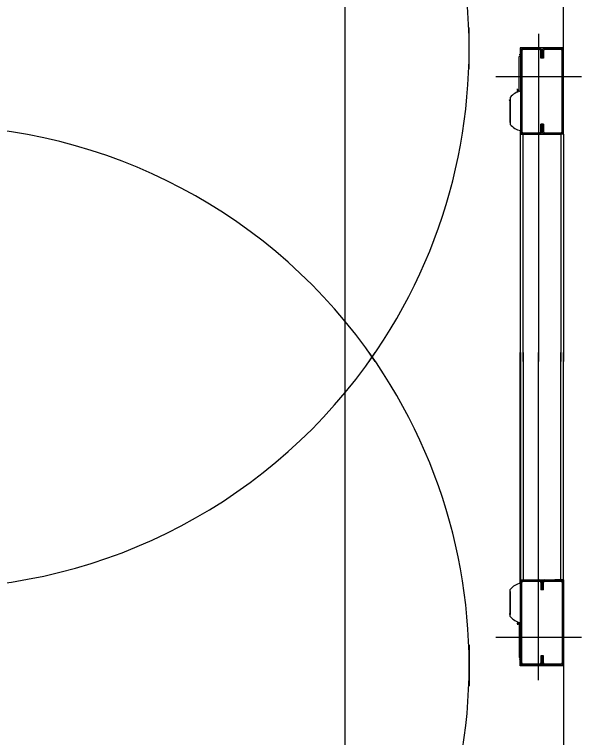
# Model space of a CAD drawing. Extents: x -264205 to -263659, y -1242401 to -1241986.
# Drawn here: x -263908.759 to -263908.131, y -1242206.804 to -1242206.003 of the extents above; entities that cross this region are included whole.
import ezdxf

# ---------------------------------------------------------------- set-up
doc = ezdxf.new("R2010")
doc.units = 0
doc.layers.add('HESCON_OSI_STAVBY_KFA', color=7, linetype='Continuous')
doc.layers.add('SITUACIA_DSP_2D', color=7, linetype='Continuous')

msp = doc.modelspace()

# ---------------------------------------------------------------- linework, layer by layer
at = {"layer": 'HESCON_OSI_STAVBY_KFA'}
msp.add_line((-263908.39279, -1242083.23724), (-263908.39279, -1242246.70724), dxfattribs=at)
at = {"layer": 'SITUACIA_DSP_2D'}
for p, q in [((-263908.15058, -1242206.04016), (-263908.15058, -1242205.526)), ((-263908.25508, -1242206.06358), (-263908.25508, -1242206.01769)), ((-263908.17813, -1242206.02448), (-263908.17813, -1242206.38763)), ((-263908.19856, -1242206.04016), (-263908.19856, -1242206.04776)), ((-263908.15058, -1242206.04016), (-263908.19856, -1242206.04016)), ((-263908.19666, -1242206.04348), (-263908.19808, -1242206.04348)), ((-263908.19808, -1242206.04348), (-263908.19808, -1242206.13278)), ((-263908.19666, -1242206.04348), (-263908.19666, -1242206.13278)), ((-263908.19523, -1242206.04063), (-263908.19523, -1242206.04206)), ((-263908.17718, -1242206.04063), (-263908.19523, -1242206.04063)), ((-263908.17718, -1242206.04206), (-263908.19523, -1242206.04206)), ((-263908.17718, -1242206.04206), (-263908.17718, -1242206.04063)), ((-263908.17433, -1242206.04348), (-263908.17576, -1242206.04348)), ((-263908.17576, -1242206.05156), (-263908.17576, -1242206.04348)), ((-263908.17291, -1242206.04348), (-263908.17433, -1242206.04348)), ((-263908.17433, -1242206.04348), (-263908.17433, -1242206.05156)), ((-263908.17433, -1242206.05156), (-263908.17433, -1242206.04348)), ((-263908.17291, -1242206.04348), (-263908.17291, -1242206.05156)), ((-263908.17148, -1242206.04063), (-263908.17148, -1242206.04206)), ((-263908.15343, -1242206.04063), (-263908.17148, -1242206.04063)), ((-263908.15343, -1242206.04206), (-263908.17148, -1242206.04206)), ((-263908.15343, -1242206.04206), (-263908.15343, -1242206.04063)), ((-263908.15058, -1242206.04348), (-263908.15201, -1242206.04348)), ((-263908.15201, -1242206.13278), (-263908.15201, -1242206.04348)), ((-263908.15058, -1242206.04348), (-263908.15058, -1242206.04016)), ((-263908.15058, -1242206.13278), (-263908.15058, -1242206.04348)), ((-263908.19808, -1242206.04776), (-263908.19951, -1242206.04776)), ((-263908.19808, -1242206.04966), (-263908.19951, -1242206.04966)), ((-263908.19951, -1242206.08846), (-263908.19951, -1242206.04966)), ((-263908.17433, -1242206.05156), (-263908.17576, -1242206.05156)), ((-263908.17291, -1242206.05156), (-263908.17433, -1242206.05156)), ((-263908.22563, -1242206.07198), (-263908.13063, -1242206.07198)), ((-263908.20141, -1242206.08682), (-263908.20141, -1242206.0856)), ((-263908.1996, -1242206.08848), (-263908.1996, -1242206.08552)), ((-263908.20141, -1242206.08682), (-263908.201, -1242206.08681)), ((-263908.20141, -1242206.08682), (-263908.20141, -1242206.08752)), ((-263908.20141, -1242206.08908), (-263908.20141, -1242206.08752)), ((-263908.201, -1242206.08752), (-263908.20141, -1242206.08752)), ((-263908.201, -1242206.08681), (-263908.20055, -1242206.08681)), ((-263908.20055, -1242206.08751), (-263908.201, -1242206.08752)), ((-263908.20055, -1242206.08681), (-263908.20055, -1242206.08751)), ((-263908.21092, -1242206.09811), (-263908.21014, -1242206.09782)), ((-263908.21014, -1242206.09782), (-263908.2098, -1242206.09772)), ((-263908.20967, -1242206.09655), (-263908.2098, -1242206.09719)), ((-263908.2098, -1242206.12179), (-263908.2098, -1242206.09719)), ((-263908.20948, -1242206.09622), (-263908.20967, -1242206.09655)), ((-263908.20948, -1242206.09507), (-263908.20948, -1242206.1249)), ((-263908.2098, -1242206.12277), (-263908.2098, -1242206.12179)), ((-263908.2098, -1242206.12277), (-263908.20967, -1242206.12341)), ((-263908.20967, -1242206.12341), (-263908.20948, -1242206.12374)), ((-263908.17291, -1242206.12471), (-263908.17576, -1242206.12471)), ((-263908.17576, -1242206.13278), (-263908.17576, -1242206.12471)), ((-263908.17433, -1242206.12471), (-263908.17433, -1242206.13278)), ((-263908.17433, -1242206.13278), (-263908.17433, -1242206.12471)), ((-263908.17291, -1242206.12471), (-263908.17291, -1242206.13278)), ((-263908.19856, -1242206.13173), (-263908.19856, -1242206.38763)), ((-263908.19808, -1242206.13278), (-263908.19666, -1242206.13278)), ((-263908.17576, -1242206.13278), (-263908.17433, -1242206.13278)), ((-263908.17433, -1242206.13278), (-263908.17291, -1242206.13278)), ((-263908.15201, -1242206.13278), (-263908.15058, -1242206.13278)), ((-263908.15058, -1242206.13563), (-263908.15058, -1242206.13278)), ((-263908.19808, -1242206.38763), (-263908.19808, -1242206.13563)), ((-263908.19808, -1242206.13563), (-263908.19523, -1242206.13563)), ((-263908.19523, -1242206.13421), (-263908.19523, -1242206.13563)), ((-263908.19523, -1242206.13421), (-263908.17718, -1242206.13421)), ((-263908.19523, -1242206.38763), (-263908.19523, -1242206.13563)), ((-263908.19523, -1242206.13563), (-263908.16578, -1242206.13563)), ((-263908.19523, -1242206.13563), (-263908.17718, -1242206.13563)), ((-263908.17718, -1242206.13563), (-263908.17718, -1242206.13421)), ((-263908.17148, -1242206.13421), (-263908.17148, -1242206.13563)), ((-263908.17148, -1242206.13421), (-263908.15343, -1242206.13421)), ((-263908.17148, -1242206.13563), (-263908.15343, -1242206.13563)), ((-263908.15343, -1242206.13563), (-263908.16008, -1242206.13563)), ((-263908.15343, -1242206.13563), (-263908.15343, -1242206.13421)), ((-263908.15343, -1242206.13563), (-263908.15343, -1242206.38763)), ((-263908.15058, -1242206.13563), (-263908.15343, -1242206.13563)), ((-263908.15058, -1242206.13563), (-263908.15058, -1242206.38763)), ((-263908.19856, -1242206.63353), (-263908.19856, -1242206.37763)), ((-263908.19808, -1242206.37763), (-263908.19808, -1242206.62963)), ((-263908.19523, -1242206.37763), (-263908.19523, -1242206.62963)), ((-263908.17813, -1242206.74078), (-263908.17813, -1242206.37763)), ((-263908.15343, -1242206.62963), (-263908.15343, -1242206.37763)), ((-263908.15058, -1242206.62963), (-263908.15058, -1242206.37763)), ((-263908.19808, -1242206.62963), (-263908.19523, -1242206.62963)), ((-263908.19523, -1242206.63106), (-263908.19523, -1242206.62963)), ((-263908.19523, -1242206.62963), (-263908.16578, -1242206.62963)), ((-263908.19523, -1242206.62963), (-263908.17718, -1242206.62963)), ((-263908.17718, -1242206.62963), (-263908.17718, -1242206.63106)), ((-263908.17148, -1242206.63106), (-263908.17148, -1242206.62963)), ((-263908.17148, -1242206.62963), (-263908.15343, -1242206.62963)), ((-263908.15343, -1242206.62963), (-263908.16008, -1242206.62963)), ((-263908.15058, -1242206.62963), (-263908.15343, -1242206.62963)), ((-263908.15343, -1242206.62963), (-263908.15343, -1242206.63106)), ((-263908.15058, -1242206.62963), (-263908.15058, -1242206.63248)), ((-263908.19808, -1242206.63248), (-263908.19666, -1242206.63248)), ((-263908.19808, -1242206.72178), (-263908.19808, -1242206.63248)), ((-263908.19666, -1242206.72178), (-263908.19666, -1242206.63248)), ((-263908.19523, -1242206.63106), (-263908.17718, -1242206.63106)), ((-263908.17576, -1242206.63248), (-263908.17433, -1242206.63248)), ((-263908.17576, -1242206.63248), (-263908.17576, -1242206.64056)), ((-263908.17433, -1242206.63248), (-263908.17291, -1242206.63248)), ((-263908.17433, -1242206.64056), (-263908.17433, -1242206.63248)), ((-263908.17433, -1242206.63248), (-263908.17433, -1242206.64056)), ((-263908.17291, -1242206.64056), (-263908.17291, -1242206.63248)), ((-263908.17148, -1242206.63106), (-263908.15343, -1242206.63106)), ((-263908.15201, -1242206.63248), (-263908.15058, -1242206.63248)), ((-263908.15201, -1242206.63248), (-263908.15201, -1242206.72178)), ((-263908.15058, -1242206.63248), (-263908.15058, -1242206.72178)), ((-263908.2098, -1242206.64249), (-263908.20967, -1242206.64185)), ((-263908.2098, -1242206.64249), (-263908.2098, -1242206.64347)), ((-263908.2098, -1242206.64347), (-263908.2098, -1242206.66807)), ((-263908.20967, -1242206.64185), (-263908.20948, -1242206.64152)), ((-263908.20948, -1242206.6702), (-263908.20948, -1242206.64037)), ((-263908.17291, -1242206.64056), (-263908.17576, -1242206.64056)), ((-263908.21092, -1242206.66716), (-263908.21014, -1242206.66744)), ((-263908.21014, -1242206.66744), (-263908.2098, -1242206.66754)), ((-263908.20967, -1242206.66871), (-263908.2098, -1242206.66807)), ((-263908.20948, -1242206.66904), (-263908.20967, -1242206.66871)), ((-263908.20141, -1242206.67618), (-263908.20141, -1242206.67774)), ((-263908.20141, -1242206.67844), (-263908.20141, -1242206.67774)), ((-263908.201, -1242206.67775), (-263908.20141, -1242206.67774)), ((-263908.20141, -1242206.67844), (-263908.20141, -1242206.67966)), ((-263908.20141, -1242206.67844), (-263908.201, -1242206.67845)), ((-263908.20055, -1242206.67775), (-263908.201, -1242206.67775)), ((-263908.201, -1242206.67845), (-263908.20055, -1242206.67846)), ((-263908.20055, -1242206.67846), (-263908.20055, -1242206.67775)), ((-263908.1996, -1242206.67678), (-263908.1996, -1242206.67974)), ((-263908.19951, -1242206.6768), (-263908.19951, -1242206.71561)), ((-263908.22563, -1242206.69328), (-263908.13063, -1242206.69328)), ((-263908.25508, -1242206.70169), (-263908.25508, -1242206.74757)), ((-263908.19808, -1242206.71561), (-263908.19951, -1242206.71561)), ((-263908.19808, -1242206.71751), (-263908.19951, -1242206.71751)), ((-263908.19856, -1242206.7251), (-263908.19856, -1242206.71751)), ((-263908.17433, -1242206.71371), (-263908.17576, -1242206.71371)), ((-263908.17576, -1242206.71371), (-263908.17576, -1242206.72178)), ((-263908.17291, -1242206.71371), (-263908.17433, -1242206.71371)), ((-263908.17433, -1242206.72178), (-263908.17433, -1242206.71371)), ((-263908.17433, -1242206.71371), (-263908.17433, -1242206.72178)), ((-263908.17291, -1242206.72178), (-263908.17291, -1242206.71371)), ((-263908.15058, -1242206.7251), (-263908.19856, -1242206.7251)), ((-263908.19666, -1242206.72178), (-263908.19808, -1242206.72178)), ((-263908.19523, -1242206.72463), (-263908.19523, -1242206.72321)), ((-263908.17718, -1242206.72321), (-263908.19523, -1242206.72321)), ((-263908.17718, -1242206.72463), (-263908.19523, -1242206.72463)), ((-263908.17718, -1242206.72321), (-263908.17718, -1242206.72463)), ((-263908.17433, -1242206.72178), (-263908.17576, -1242206.72178)), ((-263908.17291, -1242206.72178), (-263908.17433, -1242206.72178)), ((-263908.17148, -1242206.72463), (-263908.17148, -1242206.72321)), ((-263908.15343, -1242206.72321), (-263908.17148, -1242206.72321)), ((-263908.15343, -1242206.72463), (-263908.17148, -1242206.72463)), ((-263908.15343, -1242206.72321), (-263908.15343, -1242206.72463)), ((-263908.15058, -1242206.72178), (-263908.15201, -1242206.72178)), ((-263908.15058, -1242206.72178), (-263908.15058, -1242206.7251)), ((-263908.15058, -1242206.7251), (-263908.15058, -1242207.23926))]:
    msp.add_line(p, q, dxfattribs=at)
for centre, radius, start, end in [((-263908.85358, -1242206.04063), 0.5985, 324.56502, 215.43498), ((-263908.19523, -1242206.04348), 0.00285, 90, 180), ((-263908.19523, -1242206.04348), 0.00142, 90, 180), ((-263908.17718, -1242206.04348), 0.00285, 0, 90), ((-263908.17718, -1242206.04348), 0.00143, 0, 90), ((-263908.17148, -1242206.04348), 0.00285, 90, 180), ((-263908.17148, -1242206.04348), 0.00143, 90, 180), ((-263908.15343, -1242206.04348), 0.00285, 0, 90), ((-263908.15343, -1242206.04348), 0.00143, 0, 90), ((-263908.1996, -1242206.08561), 0.000095, 0, 90), ((-263908.19454, -1242206.1068), 0.019, 100.75587, 141.87121), ((-263908.85358, -1242206.72463), 0.5985, 34.26896, 145.73104), ((-263908.19454, -1242206.11316), 0.019, 218.12879, 259.24413), ((-263908.19523, -1242206.13278), 0.00285, 180, 270), ((-263908.19523, -1242206.13278), 0.00142, 180, 270), ((-263908.17718, -1242206.13278), 0.00143, 270, 0), ((-263908.17718, -1242206.13278), 0.00285, 270, 0), ((-263908.17148, -1242206.13278), 0.00285, 180, 270), ((-263908.17148, -1242206.13278), 0.00143, 180, 270), ((-263908.15343, -1242206.13278), 0.00143, 270, 0), ((-263908.15343, -1242206.13278), 0.00285, 270, 0), ((-263908.85358, -1242206.72463), 0.5985, 144.56502, 35.43498), ((-263908.85358, -1242206.04063), 0.5985, 214.26896, 325.73104), ((-263908.19523, -1242206.63248), 0.00285, 90, 180), ((-263908.17718, -1242206.63248), 0.00285, 0, 90), ((-263908.17148, -1242206.63248), 0.00285, 90, 180), ((-263908.15343, -1242206.63248), 0.00285, 0, 90), ((-263908.19454, -1242206.6521), 0.019, 100.75587, 141.87121), ((-263908.19523, -1242206.63248), 0.00142, 90, 180), ((-263908.17718, -1242206.63248), 0.00143, 0, 90), ((-263908.17148, -1242206.63248), 0.00143, 90, 180), ((-263908.15343, -1242206.63248), 0.00143, 0, 90), ((-263908.19454, -1242206.65846), 0.019, 218.12879, 259.24413), ((-263908.1996, -1242206.67965), 0.000095, 270, 0), ((-263908.19523, -1242206.72178), 0.00285, 180, 270), ((-263908.19523, -1242206.72178), 0.00142, 180, 270), ((-263908.17718, -1242206.72178), 0.00285, 270, 0), ((-263908.17718, -1242206.72178), 0.00143, 270, 0), ((-263908.17148, -1242206.72178), 0.00285, 180, 270), ((-263908.17148, -1242206.72178), 0.00143, 180, 270), ((-263908.15343, -1242206.72178), 0.00143, 270, 0), ((-263908.15343, -1242206.72178), 0.00285, 270, 0)]:
    msp.add_arc(centre, radius, start, end, dxfattribs=at)

doc.saveas('drawing.dxf')
